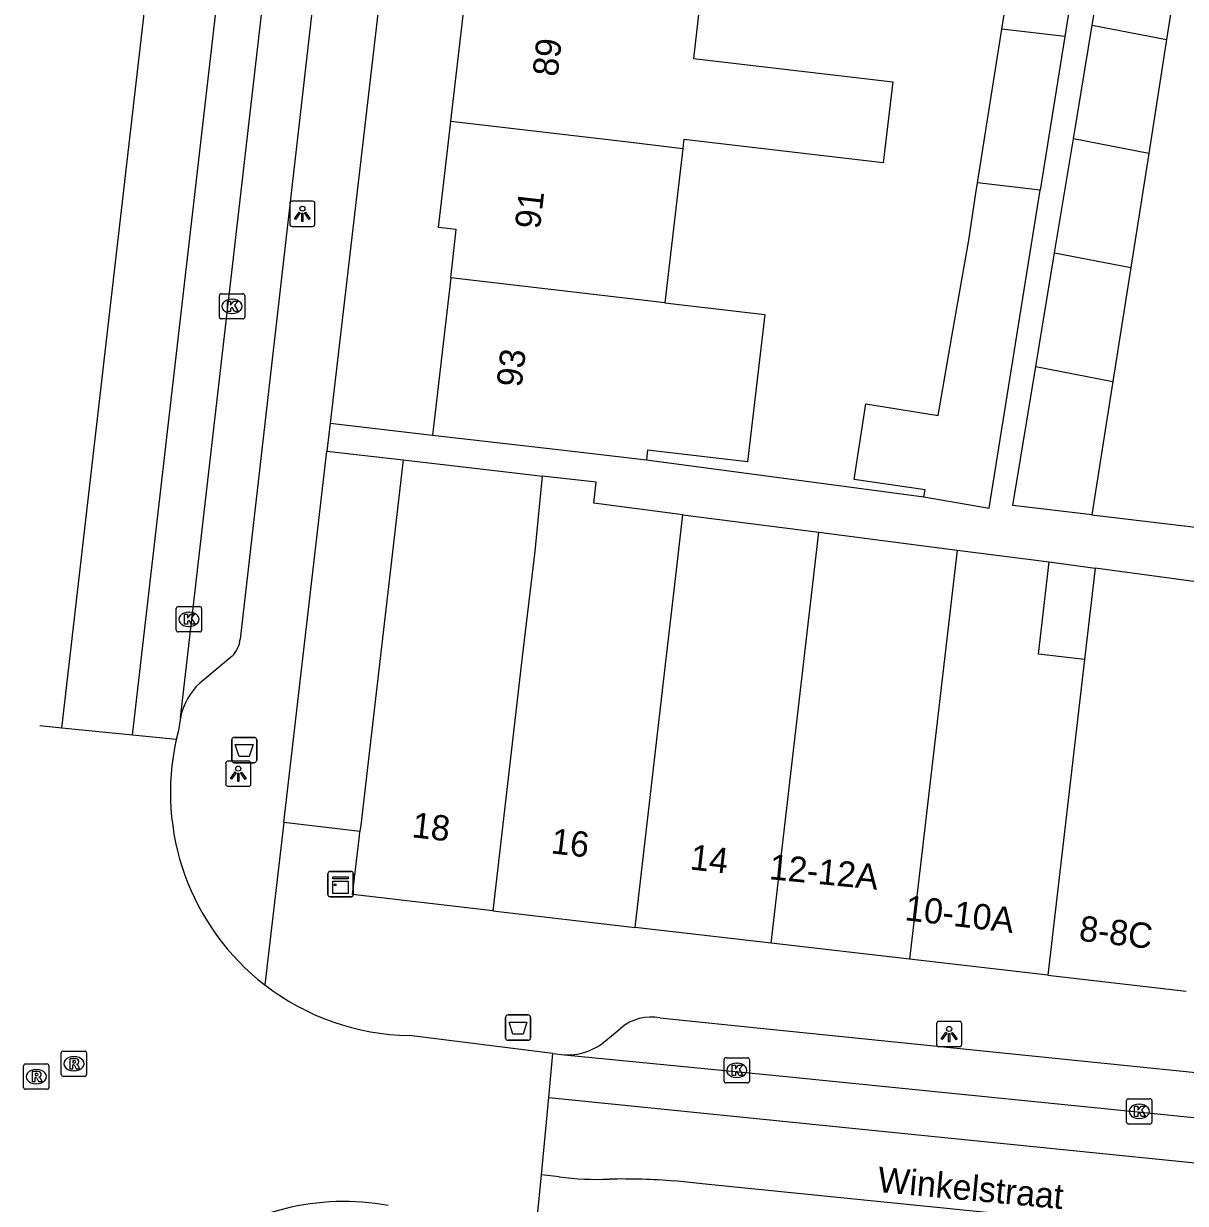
# Model space of a CAD drawing. Extents: x 162250 to 162654, y 380744 to 381605.
# Drawn here: x 162301.96 to 162347.89, y 381208.05 to 381254.68 of the extents above; entities that cross this region are included whole.
import ezdxf

# ---------------------------------------------------------------- set-up
doc = ezdxf.new("R2010")
doc.units = 0
for name, color, linetype in [('IMGEO_Afvalbak', 7, 'Continuous'), ('IMGEO_Kast', 7, 'Continuous'), ('IMGEO_Kolk', 7, 'Continuous'), ('IMGEO_Lichtpunt', 7, 'Continuous'), ('IMGEO_Openbare_ruimte_label', 7, 'Continuous'), ('IMGEO_Pand', 7, 'Continuous'), ('IMGEO_Pand_nummerreeks', 7, 'Continuous'), ('IMGEO_Rijbaan_lokaal_gesloten', 7, 'Continuous'), ('IMGEO_Rioolput', 7, 'Continuous'), ('IMGEO_Voetpad_open', 7, 'Continuous')]:
    doc.layers.add(name, color=color, linetype=linetype)

msp = doc.modelspace()

# ---------------------------------------------------------------- linework, layer by layer
at = {"layer": 'IMGEO_Afvalbak'}
for p, q in [((162310.286, 381226.468), (162311.076, 381226.468)), ((162311.076, 381226.468), (162310.286, 381226.468)), ((162310.186, 381225.568), (162310.186, 381226.368)), ((162310.186, 381226.368), (162310.186, 381225.568)), ((162311.176, 381226.368), (162311.176, 381225.568)), ((162311.176, 381225.568), (162311.176, 381226.368)), ((162311.076, 381225.468), (162310.286, 381225.468)), ((162310.286, 381225.468), (162311.076, 381225.468)), ((162321.011, 381214.597), (162321.011, 381215.397)), ((162321.011, 381215.397), (162321.011, 381214.597)), ((162321.111, 381215.497), (162321.901, 381215.497)), ((162321.901, 381215.497), (162321.111, 381215.497)), ((162322.001, 381215.397), (162322.001, 381214.597)), ((162322.001, 381214.597), (162322.001, 381215.397)), ((162321.901, 381214.497), (162321.111, 381214.497)), ((162321.111, 381214.497), (162321.901, 381214.497))]:
    msp.add_line(p, q, dxfattribs=at)
for points in [[(162310.329, 381226.182), (162311.033, 381226.182), (162310.884, 381225.712), (162310.478, 381225.712), (162310.329, 381226.182)], [(162321.154, 381215.211), (162321.858, 381215.211), (162321.709, 381214.741), (162321.303, 381214.741), (162321.154, 381215.211)]]:
    msp.add_lwpolyline(points, dxfattribs=at)
for centre, start, end in [((162310.286, 381226.368), 90, 180), ((162310.286, 381226.368), 90, 180), ((162311.076, 381226.368), 0, 90), ((162311.076, 381226.368), 360, 90), ((162310.286, 381225.568), 180, 270), ((162310.286, 381225.568), 180, 270), ((162311.076, 381225.568), 270, 0), ((162311.076, 381225.568), 270, 0), ((162321.111, 381215.397), 90, 180), ((162321.111, 381215.397), 90, 180), ((162321.901, 381215.397), 0, 90), ((162321.901, 381215.397), 360, 90), ((162321.111, 381214.597), 180, 270), ((162321.111, 381214.597), 180, 270), ((162321.901, 381214.597), 270, 0), ((162321.901, 381214.597), 270, 0)]:
    msp.add_arc(centre, 0.1, start, end, dxfattribs=at)
at = {"layer": 'IMGEO_Kast'}
for p, q in [((162313.993, 381220.248), (162313.993, 381221.089)), ((162313.993, 381221.089), (162313.993, 381220.248)), ((162314.068, 381221.173), (162314.909, 381221.173)), ((162314.909, 381221.173), (162314.068, 381221.173)), ((162314.993, 381221.098), (162314.993, 381220.257)), ((162314.993, 381220.257), (162314.993, 381221.098)), ((162314.918, 381220.173), (162314.077, 381220.173)), ((162314.077, 381220.173), (162314.918, 381220.173))]:
    msp.add_line(p, q, dxfattribs=at)
for points in [[(162314.188, 381220.963), (162314.788, 381220.963), (162314.788, 381220.878), (162314.188, 381220.878), (162314.188, 381220.963)], [(162314.188, 381220.788), (162314.788, 381220.788), (162314.788, 381220.299), (162314.188, 381220.299), (162314.188, 381220.788)]]:
    msp.add_lwpolyline(points, dxfattribs=at)
msp.add_circle((162314.272, 381220.637), 0.0377, dxfattribs=at)
for centre, start, end in [((162314.071, 381221.095), 92.4484, 184.2845), ((162314.071, 381221.095), 92.4484, 184.2845), ((162314.915, 381221.095), 2.4484, 94.2845), ((162314.915, 381221.095), 2.4484, 94.2845), ((162314.071, 381220.251), 182.4484, 274.2845), ((162314.071, 381220.251), 182.4484, 274.2845), ((162314.915, 381220.251), 272.4484, 4.2845), ((162314.915, 381220.251), 272.4484, 4.2845)]:
    msp.add_arc(centre, 0.0779, start, end, dxfattribs=at)
at = {"layer": 'IMGEO_Kolk'}
for p, q in [((162309.7, 381243.079), (162309.7, 381243.931)), ((162309.775, 381244.005), (162310.627, 381244.005)), ((162310.188, 381243.785), (162310.213, 381243.785)), ((162310.701, 381243.931), (162310.701, 381243.079)), ((162310.211, 381243.225), (162310.186, 381243.225)), ((162310.627, 381243.005), (162309.775, 381243.005)), ((162307.995, 381230.711), (162307.995, 381231.563)), ((162308.07, 381231.637), (162308.922, 381231.637)), ((162308.996, 381231.563), (162308.996, 381230.711)), ((162308.483, 381231.417), (162308.508, 381231.417)), ((162308.922, 381230.637), (162308.07, 381230.637)), ((162308.506, 381230.857), (162308.481, 381230.857)), ((162329.728, 381213.81), (162330.58, 381213.81)), ((162329.653, 381212.884), (162329.653, 381213.736)), ((162330.141, 381213.59), (162330.166, 381213.59)), ((162330.654, 381213.736), (162330.654, 381212.884)), ((162330.164, 381213.03), (162330.139, 381213.03)), ((162330.58, 381212.81), (162329.728, 381212.81)), ((162345.56, 381211.262), (162345.56, 381212.114)), ((162345.635, 381212.188), (162346.487, 381212.188)), ((162346.048, 381211.968), (162346.073, 381211.968)), ((162346.561, 381212.114), (162346.561, 381211.262)), ((162346.487, 381211.188), (162345.635, 381211.188)), ((162346.071, 381211.408), (162346.046, 381211.408))]:
    msp.add_line(p, q, dxfattribs=at)
for points in [[(162309.7, 381243.079), (162309.7, 381243.931)], [(162309.775, 381244.005), (162310.627, 381244.005)], [(162310.021, 381243.705), (162310.144, 381243.705), (162310.144, 381243.554), (162310.274, 381243.705), (162310.438, 381243.705), (162310.292, 381243.554), (162310.445, 381243.305), (162310.293, 381243.305), (162310.208, 381243.469), (162310.144, 381243.402), (162310.144, 381243.305), (162310.021, 381243.305), (162310.021, 381243.705)], [(162310.701, 381243.931), (162310.701, 381243.079)], [(162310.627, 381243.005), (162309.775, 381243.005)], [(162307.995, 381230.711), (162307.995, 381231.563)], [(162308.07, 381231.637), (162308.922, 381231.637)], [(162308.996, 381231.563), (162308.996, 381230.711)], [(162308.316, 381231.337), (162308.439, 381231.337), (162308.439, 381231.186), (162308.569, 381231.337), (162308.733, 381231.337), (162308.587, 381231.186), (162308.74, 381230.937), (162308.588, 381230.937), (162308.503, 381231.101), (162308.439, 381231.034), (162308.439, 381230.937), (162308.316, 381230.937), (162308.316, 381231.337)], [(162308.922, 381230.637), (162308.07, 381230.637)], [(162329.728, 381213.81), (162330.58, 381213.81)], [(162329.653, 381212.884), (162329.653, 381213.736)], [(162329.974, 381213.51), (162330.097, 381213.51), (162330.097, 381213.359), (162330.227, 381213.51), (162330.391, 381213.51), (162330.245, 381213.359), (162330.398, 381213.11), (162330.246, 381213.11), (162330.161, 381213.274), (162330.097, 381213.207), (162330.097, 381213.11), (162329.974, 381213.11), (162329.974, 381213.51)], [(162330.654, 381213.736), (162330.654, 381212.884)], [(162330.58, 381212.81), (162329.728, 381212.81)], [(162345.56, 381211.262), (162345.56, 381212.114)], [(162345.635, 381212.188), (162346.487, 381212.188)], [(162346.561, 381212.114), (162346.561, 381211.262)], [(162345.881, 381211.888), (162346.004, 381211.888), (162346.004, 381211.737), (162346.134, 381211.888), (162346.298, 381211.888), (162346.152, 381211.737), (162346.305, 381211.488), (162346.153, 381211.488), (162346.068, 381211.652), (162346.004, 381211.585), (162346.004, 381211.488), (162345.881, 381211.488), (162345.881, 381211.888)], [(162346.487, 381211.188), (162345.635, 381211.188)]]:
    msp.add_lwpolyline(points, dxfattribs=at)
for centre, start, end in [((162309.777, 381243.929), 91.552, 178.448), ((162309.777, 381243.929), 91.552, 178.448), ((162310.625, 381243.929), 1.552, 88.448), ((162310.625, 381243.929), 1.552, 88.448), ((162309.777, 381243.081), 181.552, 268.448), ((162309.777, 381243.081), 181.552, 268.448), ((162310.625, 381243.081), 271.552, 358.448), ((162310.625, 381243.081), 271.552, 358.448), ((162308.072, 381231.561), 91.552, 178.448), ((162308.072, 381231.561), 91.552, 178.448), ((162308.92, 381231.561), 1.552, 88.448), ((162308.92, 381231.561), 1.552, 88.448), ((162308.072, 381230.713), 181.552, 268.448), ((162308.072, 381230.713), 181.552, 268.448), ((162308.92, 381230.713), 271.552, 358.448), ((162308.92, 381230.713), 271.552, 358.448), ((162329.73, 381213.734), 91.552, 178.448), ((162329.73, 381213.734), 91.552, 178.448), ((162330.578, 381213.734), 1.552, 88.448), ((162330.578, 381213.734), 1.552, 88.448), ((162329.73, 381212.886), 181.552, 268.448), ((162329.73, 381212.886), 181.552, 268.448), ((162330.578, 381212.886), 271.552, 358.448), ((162330.578, 381212.886), 271.552, 358.448), ((162345.637, 381212.112), 91.552, 178.448), ((162345.637, 381212.112), 91.552, 178.448), ((162346.485, 381212.112), 1.552, 88.448), ((162346.485, 381212.112), 1.552, 88.448), ((162345.637, 381211.264), 181.552, 268.448), ((162345.637, 381211.264), 181.552, 268.448), ((162346.485, 381211.264), 271.552, 358.448), ((162346.485, 381211.264), 271.552, 358.448)]:
    msp.add_arc(centre, 0.0765, start, end, dxfattribs=at)
for centre, major_axis, ratio, start_param, end_param in [((162310.187, 381243.505), (-0.387, 0.002), 0.722429, 4.712389, 7.853982), ((162310.212, 381243.505), (-0.39, 0.002), 0.717154, 1.570796, 4.712389), ((162308.482, 381231.137), (-0.387, 0.002), 0.722429, 4.712389, 7.853982), ((162308.507, 381231.137), (-0.39, 0.002), 0.717154, 1.570796, 4.712389), ((162330.14, 381213.31), (-0.387, 0.002), 0.722429, 4.712389, 7.853982), ((162330.165, 381213.31), (-0.39, 0.002), 0.717154, 1.570796, 4.712389), ((162346.047, 381211.688), (-0.387, 0.002), 0.722429, 4.712389, 7.853982), ((162346.072, 381211.688), (-0.39, 0.002), 0.717154, 1.570796, 4.712389)]:
    msp.add_ellipse(centre, major_axis=major_axis, ratio=ratio, start_param=start_param, end_param=end_param, dxfattribs=at)
at = {"layer": 'IMGEO_Lichtpunt'}
for p, q in [((162312.481, 381247.566), (162312.481, 381246.759)), ((162312.481, 381247.566), (162312.481, 381246.759)), ((162313.383, 381247.661), (162312.575, 381247.661)), ((162313.383, 381247.661), (162312.575, 381247.661)), ((162313.477, 381246.759), (162313.477, 381247.566)), ((162313.477, 381246.759), (162313.477, 381247.566)), ((162312.575, 381246.665), (162313.383, 381246.665)), ((162312.575, 381246.665), (162313.383, 381246.665)), ((162310.851, 381225.532), (162310.043, 381225.532)), ((162310.851, 381225.532), (162310.043, 381225.532)), ((162309.949, 381225.437), (162309.949, 381224.63)), ((162309.949, 381225.437), (162309.949, 381224.63)), ((162310.945, 381224.63), (162310.945, 381225.437)), ((162310.945, 381224.63), (162310.945, 381225.437)), ((162310.043, 381224.536), (162310.851, 381224.536)), ((162310.043, 381224.536), (162310.851, 381224.536)), ((162338.951, 381215.243), (162338.143, 381215.243)), ((162338.951, 381215.243), (162338.143, 381215.243)), ((162338.049, 381215.148), (162338.049, 381214.341)), ((162338.049, 381215.148), (162338.049, 381214.341)), ((162339.045, 381214.341), (162339.045, 381215.148)), ((162339.045, 381214.341), (162339.045, 381215.148)), ((162338.143, 381214.247), (162338.951, 381214.247)), ((162338.143, 381214.247), (162338.951, 381214.247))]:
    msp.add_line(p, q, dxfattribs=at)
for points in [[(162312.855, 381247.23), (162312.894, 381247.202), (162312.706, 381246.94), (162312.668, 381246.967), (162312.855, 381247.23)], [(162312.957, 381247.182), (162313.004, 381247.182), (162313.004, 381246.86), (162312.957, 381246.86), (162312.957, 381247.182)], [(162313.067, 381247.202), (162313.105, 381247.229), (162313.292, 381246.967), (162313.253, 381246.939), (162313.067, 381247.202)], [(162310.323, 381225.101), (162310.362, 381225.073), (162310.174, 381224.811), (162310.136, 381224.838), (162310.323, 381225.101)], [(162310.425, 381225.053), (162310.472, 381225.053), (162310.472, 381224.731), (162310.425, 381224.731), (162310.425, 381225.053)], [(162310.535, 381225.073), (162310.573, 381225.1), (162310.76, 381224.838), (162310.721, 381224.81), (162310.535, 381225.073)], [(162338.423, 381214.812), (162338.462, 381214.784), (162338.274, 381214.522), (162338.236, 381214.549), (162338.423, 381214.812)], [(162338.525, 381214.764), (162338.572, 381214.764), (162338.572, 381214.442), (162338.525, 381214.442), (162338.525, 381214.764)], [(162338.635, 381214.784), (162338.673, 381214.811), (162338.86, 381214.549), (162338.821, 381214.521), (162338.635, 381214.784)]]:
    msp.add_lwpolyline(points, dxfattribs=at)
for centre in [(162312.98, 381247.364), (162310.448, 381225.235), (162338.548, 381214.946)]:
    msp.add_circle(centre, 0.0994, dxfattribs=at)
for centre, start, end in [((162312.575, 381247.566), 90, 180), ((162312.575, 381247.566), 90, 180), ((162313.383, 381247.566), 0, 90), ((162313.383, 381247.566), 0, 90), ((162312.575, 381246.759), 180, 270), ((162312.575, 381246.759), 180, 270), ((162313.383, 381246.759), 270, 0), ((162313.383, 381246.759), 270, 360), ((162310.043, 381225.437), 90, 180), ((162310.043, 381225.437), 90, 180), ((162310.851, 381225.437), 0, 90), ((162310.851, 381225.437), 0, 90), ((162310.043, 381224.63), 180, 270), ((162310.043, 381224.63), 180, 270), ((162310.851, 381224.63), 270, 0), ((162310.851, 381224.63), 270, 360), ((162338.143, 381215.148), 90, 180), ((162338.143, 381215.148), 90, 180), ((162338.951, 381215.148), 0, 90), ((162338.951, 381215.148), 0, 90), ((162338.143, 381214.341), 180, 270), ((162338.143, 381214.341), 180, 270), ((162338.951, 381214.341), 270, 0), ((162338.951, 381214.341), 270, 360)]:
    msp.add_arc(centre, 0.0946, start, end, dxfattribs=at)
at = {"layer": 'IMGEO_Pand'}
for points in [[(162340.636, 381254.456), (162341.598, 381260.529)], [(162344.088, 381260.237), (162343.115, 381254.165)], [(162344.207, 381254.621), (162344.953, 381259.124)], [(162347.856, 381258.559), (162347.146, 381254.05)], [(162318.85, 381250.823), (162319.362, 381255.221), (162319.98, 381255.148), (162320.18, 381256.854)], [(162328.735, 381255.851), (162328.437, 381253.303), (162336.318, 381252.382), (162335.943, 381249.173), (162328.062, 381250.094), (162328.051, 381250), (162328.021, 381249.747)], [(162339.674, 381248.38), (162340.636, 381254.456)], [(162343.115, 381254.165), (162340.636, 381254.456)], [(162343.462, 381250.126), (162344.207, 381254.621)], [(162344.207, 381254.621), (162347.146, 381254.05)], [(162343.115, 381254.165), (162342.141, 381248.09)], [(162347.146, 381254.05), (162346.438, 381249.546)], [(162318.844, 381244.636), (162319.063, 381246.537), (162318.36, 381246.618), (162318.754, 381250), (162318.85, 381250.823)], [(162318.85, 381250.823), (162325.864, 381250), (162328.021, 381249.747)], [(162328.021, 381249.747), (162327.308, 381243.644)], [(162342.716, 381245.625), (162343.462, 381250.126)], [(162346.438, 381249.546), (162343.462, 381250.126)], [(162346.438, 381249.546), (162345.729, 381245.039)], [(162337.552, 381235.976), (162337.6, 381236.251), (162334.787, 381236.66), (162335.258, 381239.654), (162338.114, 381239.195), (162338.658, 381242.314), (162339.324, 381246.126), (162339.609, 381247.971), (162339.674, 381248.38)], [(162342.141, 381248.09), (162339.674, 381248.38)], [(162337.552, 381235.976), (162340.128, 381235.526), (162341.168, 381242.02), (162342.141, 381248.09)], [(162341.971, 381241.126), (162342.716, 381245.625)], [(162342.716, 381245.625), (162345.729, 381245.039)], [(162318.844, 381244.636), (162318.128, 381238.412)], [(162327.308, 381243.644), (162318.844, 381244.636)], [(162345.729, 381245.039), (162345.02, 381240.533)], [(162327.308, 381243.644), (162331.257, 381243.183), (162330.576, 381237.353), (162326.627, 381237.814), (162326.583, 381237.439)], [(162344.19, 381235.26), (162341.06, 381235.63), (162341.971, 381241.126)], [(162341.971, 381241.126), (162345.02, 381240.533)], [(162345.02, 381240.533), (162344.19, 381235.26)], [(162318.128, 381238.412), (162323.096, 381237.84), (162326.583, 381237.439)], [(162316.962, 381237.437), (162315.286, 381223), (162315.256, 381222.745)], [(162316.962, 381237.437), (162321.929, 381236.86), (162322.465, 381236.798)], [(162322.465, 381236.798), (162322.171, 381233.823), (162321.67, 381229.656), (162320.507, 381219.614)], [(162328.022, 381235.269), (162324.499, 381235.73), (162324.594, 381236.551), (162322.465, 381236.798)], [(162326.13, 381218.961), (162327.295, 381229.003), (162327.768, 381233.082), (162328.022, 381235.269)], [(162328.022, 381235.269), (162333.401, 381234.577)], [(162331.517, 381218.336), (162333.401, 381234.577)], [(162333.401, 381234.577), (162338.86, 381233.874)], [(162338.86, 381233.874), (162336.984, 381217.701)], [(162338.86, 381233.874), (162342.5, 381233.406)], [(162343.9, 381229.553), (162342.077, 381229.764), (162342.5, 381233.406)], [(162344.319, 381233.16), (162343.9, 381229.553)], [(162349.776, 381232.424), (162344.319, 381233.16)], [(162343.9, 381229.553), (162342.451, 381217.067)], [(162320.507, 381219.614), (162314.967, 381220.257), (162315.235, 381222.562), (162315.256, 381222.745)], [(162320.507, 381219.614), (162326.13, 381218.961)], [(162331.517, 381218.336), (162326.13, 381218.961)], [(162336.984, 381217.701), (162331.517, 381218.336)], [(162342.451, 381217.067), (162336.984, 381217.701)], [(162342.451, 381217.067), (162347.918, 381216.432)]]:
    msp.add_lwpolyline(points, dxfattribs=at)
at = {"layer": 'IMGEO_Rijbaan_lokaal_gesloten'}
for points in [[(162303.468, 381226.833), (162318.873, 381360.48)], [(162306.264, 381226.555), (162321.674, 381360.143)], [(162308.157, 381227.247), (162312.784, 381267.394)], [(162303.468, 381226.833), (162302.598, 381226.919)], [(162308.157, 381227.247), (162308.085, 381226.743), (162307.997, 381226.383)], [(162306.264, 381226.555), (162303.468, 381226.833)], [(162307.997, 381226.383), (162306.264, 381226.555)], [(162322.885, 381213.97), (162317.203, 381214.683)], [(162322.72, 381212.237), (162322.885, 381213.97)], [(162322.885, 381213.97), (162322.887, 381213.97), (162323.345, 381213.916)], [(162323.345, 381213.916), (162331.839, 381213.09), (162362.771, 381209.983)], [(162322.428, 381209.174), (162322.72, 381212.237)], [(162322.72, 381212.237), (162362.607, 381208.202)], [(162322.263, 381207.439), (162322.428, 381209.174)], [(162323.131, 381209.107), (162322.428, 381209.174)], [(162362.253, 381205.457), (162329.041, 381208.801), (162327.697, 381208.936)]]:
    msp.add_lwpolyline(points, dxfattribs=at)
for centre, radius, start, end in [((162317.37, 381224.287), 9.605, 167.3926, 232.3173), ((162317.372, 381224.292), 9.61, 232.3285, 268.9913), ((162324.616, 381219.276), 10.277, 261.6898, 272.7586), ((162325.615, 381181.77), 27.245, 85.6175, 91.06), ((162314.619, 381198.453), 9.672, 79.527, 177.2879)]:
    msp.add_arc(centre, radius, start, end, dxfattribs=at)
at = {"layer": 'IMGEO_Rioolput'}
for p, q in [((162303.448, 381213.144), (162303.448, 381213.996)), ((162303.523, 381214.07), (162304.375, 381214.07)), ((162303.936, 381213.85), (162303.961, 381213.85)), ((162304.449, 381213.996), (162304.449, 381213.144)), ((162301.96, 381212.636), (162301.96, 381213.488)), ((162302.035, 381213.562), (162302.887, 381213.562)), ((162302.961, 381213.488), (162302.961, 381212.636)), ((162302.448, 381213.342), (162302.473, 381213.342)), ((162304.375, 381213.07), (162303.523, 381213.07)), ((162303.959, 381213.29), (162303.934, 381213.29)), ((162302.887, 381212.562), (162302.035, 381212.562)), ((162302.471, 381212.782), (162302.446, 381212.782))]:
    msp.add_line(p, q, dxfattribs=at)
for points in [[(162303.448, 381213.144), (162303.448, 381213.996)], [(162303.523, 381214.07), (162304.375, 381214.07)], [(162304.449, 381213.996), (162304.449, 381213.144)], [(162301.96, 381212.636), (162301.96, 381213.488)], [(162302.035, 381213.562), (162302.887, 381213.562)], [(162302.961, 381213.488), (162302.961, 381212.636)], [(162304.037, 381213.768), (162303.785, 381213.77), (162303.785, 381213.37)], [(162303.785, 381213.37), (162303.909, 381213.37), (162303.909, 381213.532), (162303.92, 381213.532)], [(162303.963, 381213.689), (162303.909, 381213.689), (162303.909, 381213.608)], [(162303.909, 381213.608), (162303.961, 381213.608)], [(162303.967, 381213.503), (162304.038, 381213.37), (162304.178, 381213.37), (162304.113, 381213.496)], [(162302.549, 381213.26), (162302.297, 381213.262), (162302.297, 381212.862)], [(162302.297, 381212.862), (162302.421, 381212.862), (162302.421, 381213.024), (162302.432, 381213.024)], [(162302.475, 381213.181), (162302.421, 381213.181), (162302.421, 381213.1)], [(162302.421, 381213.1), (162302.473, 381213.1)], [(162302.479, 381212.995), (162302.55, 381212.862), (162302.69, 381212.862), (162302.625, 381212.988)], [(162304.375, 381213.07), (162303.523, 381213.07)], [(162302.887, 381212.562), (162302.035, 381212.562)]]:
    msp.add_lwpolyline(points, dxfattribs=at)
for centre, radius, start, end in [((162303.525, 381213.994), 0.0765, 91.552, 178.448), ((162303.525, 381213.994), 0.0765, 91.552, 178.448), ((162304.373, 381213.994), 0.0765, 1.552, 88.448), ((162304.373, 381213.994), 0.0765, 1.552, 88.448), ((162302.037, 381213.486), 0.0765, 91.552, 178.448), ((162302.037, 381213.486), 0.0765, 91.552, 178.448), ((162302.885, 381213.486), 0.0765, 1.552, 88.448), ((162302.885, 381213.486), 0.0765, 1.552, 88.448), ((162303.919, 381213.479), 0.0533, 26.0293, 88.6989), ((162303.945, 381213.797), 0.19, 274.7715, 282.9687), ((162303.969, 381213.593), 0.0964, 77.0061, 93.1865), ((162303.983, 381213.65), 0.0378, 276.6634, 79.6772), ((162304.036, 381213.658), 0.109, 350.3612, 89.416), ((162304.034, 381213.658), 0.112, 277.5842, 350.9817), ((162304.018, 381213.443), 0.108, 29.5134, 73.7905), ((162302.431, 381212.971), 0.0533, 26.0293, 88.6989), ((162302.457, 381213.289), 0.19, 274.7715, 282.9687), ((162302.481, 381213.085), 0.0964, 77.0061, 93.1865), ((162302.495, 381213.142), 0.0378, 276.6634, 79.6772), ((162302.548, 381213.15), 0.109, 350.3612, 89.416), ((162302.546, 381213.15), 0.112, 277.5842, 350.9817), ((162302.53, 381212.935), 0.108, 29.5134, 73.7905), ((162303.525, 381213.146), 0.0765, 181.552, 268.448), ((162303.525, 381213.146), 0.0765, 181.552, 268.448), ((162304.373, 381213.146), 0.0765, 271.552, 358.448), ((162304.373, 381213.146), 0.0765, 271.552, 358.448), ((162302.037, 381212.638), 0.0765, 181.552, 268.448), ((162302.037, 381212.638), 0.0765, 181.552, 268.448), ((162302.885, 381212.638), 0.0765, 271.552, 358.448), ((162302.885, 381212.638), 0.0765, 271.552, 358.448)]:
    msp.add_arc(centre, radius, start, end, dxfattribs=at)
for centre, major_axis, ratio, start_param, end_param in [((162303.935, 381213.57), (-0.387, 0.002), 0.722429, 4.712389, 7.853982), ((162303.96, 381213.57), (-0.39, 0.002), 0.717154, 1.570796, 4.712389), ((162302.447, 381213.062), (-0.387, 0.002), 0.722429, 4.712389, 7.853982), ((162302.472, 381213.062), (-0.39, 0.002), 0.717154, 1.570796, 4.712389)]:
    msp.add_ellipse(centre, major_axis=major_axis, ratio=ratio, start_param=start_param, end_param=end_param, dxfattribs=at)
at = {"layer": 'IMGEO_Voetpad_open'}
for points in [[(162328.382, 381362.452), (162327.527, 381354.554), (162326.13, 381342.433), (162314.082, 381238.883)], [(162314.376, 381264.117), (162310.526, 381230.348)], [(162314.082, 381238.883), (162313.954, 381237.787)], [(162314.082, 381238.883), (162318.128, 381238.412)], [(162312.245, 381223.099), (162313.954, 381237.787)], [(162313.954, 381237.787), (162316.962, 381237.437)], [(162326.583, 381237.439), (162337.552, 381235.976)], [(162344.19, 381235.26), (162353.045, 381234.205)], [(162342.5, 381233.406), (162344.319, 381233.16)], [(162310.199, 381229.678), (162308.924, 381228.617)], [(162312.245, 381223.099), (162311.499, 381216.685)], [(162315.256, 381222.745), (162312.245, 381223.099)], [(162327.117, 381215.383), (162331.475, 381214.935), (162356.455, 381212.391), (162360.426, 381211.995)], [(162324.82, 381214.353), (162325.571, 381214.982)]]:
    msp.add_lwpolyline(points, dxfattribs=at)
for centre, radius, start, end in [((162309.449, 381230.459), 1.083, 313.8473, 354.1225), ((162310.827, 381226.652), 2.736, 134.0828, 167.4323), ((162326.768, 381213.547), 1.869, 79.2402, 129.8416), ((162323.426, 381216.35), 2.435, 268.0914, 304.9147)]:
    msp.add_arc(centre, radius, start, end, dxfattribs=at)

# ---------------------------------------------------------------- texts
at = {"layer": 'IMGEO_Openbare_ruimte_label'}
msp.add_text('Winkelstraat', height=1, rotation=354.6656, dxfattribs=at).set_placement((162335.689, 381208.507))
at = {"layer": 'IMGEO_Pand_nummerreeks'}
for s, rotation, p in [('89', 83.394, (162323.067, 381252.555)), ('91', 83.395, (162322.37, 381246.531)), ('93', 83.394, (162321.646, 381240.282)), ('18', 353.4019, (162317.279, 381222.527)), ('16', 353.3995, (162322.777, 381221.89)), ('14', 353.4019, (162328.277, 381221.254)), ('12-12A', 354.4174, (162331.406, 381220.867)), ('10-10A', 353.1875, (162336.766, 381219.247)), ('8-8C', 353.3766, (162343.651, 381218.438))]:
    msp.add_text(s, height=1, rotation=rotation, dxfattribs=at).set_placement(p)

doc.saveas('drawing.dxf')
